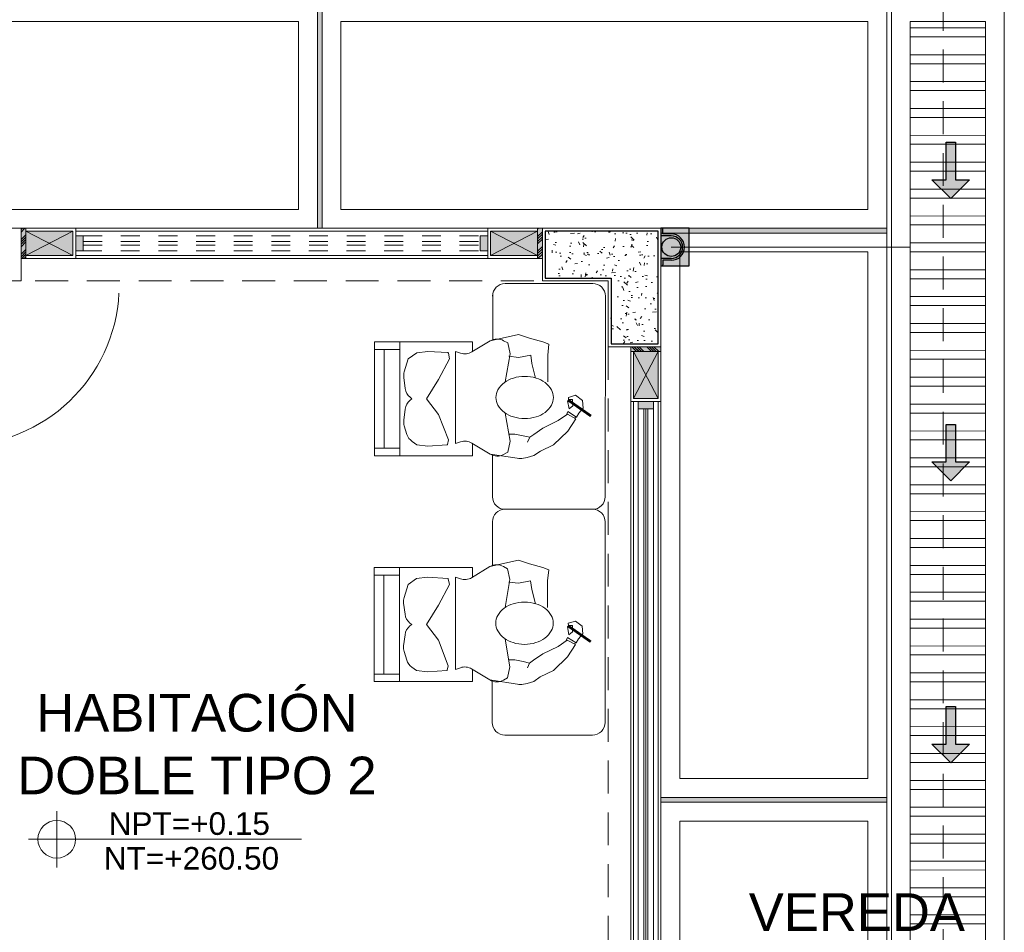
# Model space of a CAD drawing. Header units: millimetres. Extents: x -8931983 to 9630244, y 4 to 18563053.
# Tile 288 of 329: x 349153.11 to 349158.34, y 9282024.08 to 9282028.93. Entities that reach past the tile are written whole.
import ezdxf

# ---------------------------------------------------------------- set-up
doc = ezdxf.new("R2010")
doc.units = ezdxf.units.MM
doc.set_wipeout_variables(frame=1)
for name, pattern in [('01 nivel$0$HIDDEN2', [0.1875, 0.125, -0.0625]), ('CONTINUA', [0]), ('DASHED2', [0.375, 0.25, -0.125])]:
    doc.linetypes.add(name, pattern=pattern)
for name, color, linetype, lineweight in [('.', 7, 'Continuous', 0), ('0_ CUNETAS', 151, 'Continuous', 5), ('0_MUROS 2 BAJOS', 150, 'Continuous', 9), ('0_PROYECCIONES 1', 1, 'DASHED2', 0), ('0_VANOS', 30, 'Continuous', 9), ('COLUMNAS', 3, 'Continuous', 35), ('COLUMNETAS TOP', 253, 'Continuous', 0), ('CUNETAS', 5, 'Continuous', 0), ('G-ANNO-DIMS', 7, 'Continuous', 5), ('JUNTAS DE DILATACIÓN', 160, 'CONTINUA', 9), ('MURO', 133, 'Continuous', 15), ('TARRAJEO', 32, 'Continuous', 0), ('TEXTO AMBIENTES', 7, 'Continuous', 30), ('vereda', 254, 'Continuous', 5)]:
    doc.layers.add(name, color=color, linetype=linetype, lineweight=lineweight)
for name, color, linetype, lineweight, true_color in [('0_COLUMNA ACHURADO', 250, 'Continuous', 0, 0x363636), ('0_TEXTURA PISOS', 252, 'Continuous', 0, 0x8c8c8c), ('LMOBILIARIO', 252, 'Continuous', 5, 0x898989), ('tuberia des. fluvial ftt', 169, 'Continuous', 0, 0x232d53)]:
    doc.layers.add(name, color=color, linetype=linetype, lineweight=lineweight, true_color=true_color)
doc.styles.add('Arial_1', font='arial.ttf', dxfattribs={"height": 0.15})

# ---------------------------------------------------------------- blocks, each defined once
blk = doc.blocks.new('*U3833')
at = {"layer": '.', "lineweight": 30}
h = blk.add_hatch(color=1, dxfattribs=at)
h.dxf.hatch_style = 1
h.paths.add_polyline_path([(-0.0249999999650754, -0.0500000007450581), (-0.0999999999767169, -0.0500000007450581), (0, -0.150000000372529), (0.1000000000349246, -0.0500000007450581), (0.0250000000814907, -0.0500000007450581), (0.0250000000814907, 0.1499999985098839), (-0.0249999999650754, 0.1499999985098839)])
at = {"layer": '0_ CUNETAS', "color": 1, "lineweight": 30}
blk.add_lwpolyline([(-0.099999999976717, -0.0500000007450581), (-0.0249999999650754, -0.0500000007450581), (-0.0249999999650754, 0.1499999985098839), (0.0250000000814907, 0.1499999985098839), (0.0250000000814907, -0.0500000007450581), (0.1000000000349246, -0.0500000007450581), (0, -0.150000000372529)], close=True, dxfattribs=at)
blk = doc.blocks.new('*U3824')
at = {"layer": '0_ CUNETAS', "color": 0, "linetype": 'ByBlock', "lineweight": -2, "transparency": 16777216}
for p in [(2.4e-15, 39), (2.3e-15, 37.5), (2.2e-15, 36)]:
    blk.add_blockref('*U3833', p, dxfattribs=at)
blk = doc.blocks.new('red drenaje')
at = {"layer": '0_ CUNETAS', "lineweight": 0}
h = blk.add_hatch(dxfattribs=at)
h.set_pattern_fill('ANSI32', color=256, scale=0.015, angle=135)
h.set_pattern_definition([(180, (7.304970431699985, 111.0331056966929), (0, -0.142875), []), (180, (7.257345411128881, 111.080730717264), (0, -0.142875), [])])
h.paths.add_polyline_path([(7.204970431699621, 110.9230318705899), (6.804970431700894, 110.9230318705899), (6.804970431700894, 73.49303185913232), (7.204970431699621, 73.49303185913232)])
for p, q in [((6.704970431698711, 111.0230318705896), (6.70497043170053, 73.49303185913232, -8.3450686e-09)), ((7.304970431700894, 111.0230318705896), (7.304970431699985, 73.49303185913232, -8.3450686e-09)), ((6.804970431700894, 110.9230318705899), (6.804970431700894, 73.90310567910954)), ((6.804970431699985, 110.9230318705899), (7.204970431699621, 110.9230318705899)), ((7.204970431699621, 110.9230318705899), (7.204970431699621, 73.90310567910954))]:
    blk.add_line(p, q, dxfattribs=at)
blk.add_lwpolyline([(6.804970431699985, 110.9230318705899), (7.204970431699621, 110.9230318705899), (7.204970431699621, 73.49303185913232), (6.804970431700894, 73.49303185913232), (6.804970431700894, 110.9230318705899)], dxfattribs=at)
blk.add_blockref('*U3824', (7.020700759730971, 71.13073732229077), dxfattribs=at)
blk = doc.blocks.new('columnas 2do bloque')
at = {"layer": '0_COLUMNA ACHURADO'}
h = blk.add_hatch(dxfattribs=at)
h.set_pattern_fill('AR-CONC', color=256, scale=0.00088, angle=90.00000000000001)
h.set_pattern_definition([(140, (-11266.28227245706, -3098.357211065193), (0.0140263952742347, 0.1603225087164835), [0.016764, -0.184404]), (85.00000000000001, (-11266.28227245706, -3098.357211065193), (-0.1681300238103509, -0.0310142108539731), [0.0134112, -0.1475237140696]), (190.4514447, (-11266.28110359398, -3098.343850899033), (-0.1541036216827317, 0.1293082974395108), [0.014247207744, -0.156719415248]), (136.1842, (-11266.32697645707, -3098.357211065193), (0.0369972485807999, 0.2385495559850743), [0.025146, -0.2766059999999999]), (186.63555761, (-11266.32389337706, -3098.337331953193), (-0.2177349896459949, 0.2089156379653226), [0.0213708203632, -0.2350793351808]), (81.18415117, (-11266.32697645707, -3098.357211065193), (-0.2177349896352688, 0.2089156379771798), [0.0201167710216, -0.2212845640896]), (111, (-11266.31580045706, -3098.334859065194), (0.0899933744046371, 0.1334206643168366), [0.016764, -0.184404]), (56.00000000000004, (-11266.31580045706, -3098.334859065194), (-0.1620854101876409, 0.0543857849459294), [0.0134112, -0.1475232]), (161.451445, (-11266.30830100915, -3098.323740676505), (-0.0720920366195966, 0.1878064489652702), [0.014247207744, -0.1567191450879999]), (127.5, (-11266.28227245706, -3098.357211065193), (-0.0744084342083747, 0.0027179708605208), [0, -0.14573504, 0, -0.1497584, 0, -0.148082]), (97.49999999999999, (-11266.28227245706, -3098.357211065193), (-0.0881589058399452, 0.0588013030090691), [0, -0.08538464, 0, -0.14238224, 0, -0.0564388]), (57.50000000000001, (-11266.28227245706, -3098.407056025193), (0.0050412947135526, 0.1193197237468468), [0, -0.05588, 0, -0.1743456, 0, -0.2313432]), (47.5, (-11266.28227245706, -3098.429408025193), (-0.0223753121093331, 0.1303536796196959), [0, -0.072644, 0, -0.11578336, 0, -0.1642872])])
h.paths.add_polyline_path([(-0.0150000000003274, -0.614999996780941), (-0.0150000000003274, -0.0150000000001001), (-0.614999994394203, -0.014999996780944), (-0.614999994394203, -0.264999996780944), (-0.2650000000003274, -0.2650000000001), (-0.2649999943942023, -0.614999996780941)])
at = {"layer": 'COLUMNAS', "color": 6, "lineweight": 30}
blk.add_lwpolyline([(-0.0150000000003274, -0.614999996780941), (-0.0150000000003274, -0.0150000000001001), (-0.614999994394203, -0.014999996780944), (-0.614999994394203, -0.264999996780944), (-0.2650000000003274, -0.2650000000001), (-0.2649999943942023, -0.614999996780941)], close=True, dxfattribs=at)
at = {"layer": 'TARRAJEO'}
blk.add_lwpolyline([(-3.274e-13, -0.629999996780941), (-3.274e-13, -8.0579e-11), (-0.629999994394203, 3.2995349e-09), (-0.6299999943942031, -0.2799999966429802), (-0.2799999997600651, -0.2799999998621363), (-0.2799999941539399, -0.629999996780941)], close=True, dxfattribs=at)
at = {"layer": 'TARRAJEO', "elevation": -7.823928e-10}
blk.add_lwpolyline([(-3.8300000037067, -1.001e-13), (-3.399999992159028, -9.97e-14), (-3.399999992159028, -0.2800000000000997), (-3.8300000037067, -0.2800000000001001)], close=True, dxfattribs=at)
blk = doc.blocks.new('*U1001')
at = {"linetype": 'Continuous', "lineweight": 0, "true_color": 0xbebebe}
for points in [[(3037.252435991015, 1360.543106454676), (3037.212435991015, 1360.543106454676), (3037.212435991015, 1360.463106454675), (3037.252435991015, 1360.463106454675)], [(3040.212435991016, 1360.543106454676), (3040.172435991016, 1360.543106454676), (3040.172435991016, 1360.463106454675), (3040.212435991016, 1360.463106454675)]]:
    blk.add_hatch(color=9, dxfattribs=at).paths.add_polyline_path(points)
at = {"layer": '0_VANOS', "linetype": 'Continuous'}
for p, q in [((3037.252435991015, 1360.513106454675), (3040.172435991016, 1360.513106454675)), ((3037.252435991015, 1360.503106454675), (3040.172435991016, 1360.503106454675)), ((3037.252435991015, 1360.493106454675), (3040.172435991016, 1360.493106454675))]:
    blk.add_line(p, q, dxfattribs=at)
for points in [[(3037.212435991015, 1360.543106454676), (3037.212435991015, 1360.463106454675), (3037.252435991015, 1360.463106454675), (3037.252435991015, 1360.543106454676)], [(3037.252435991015, 1360.543106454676), (3040.172435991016, 1360.543106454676), (3040.172435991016, 1360.463106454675), (3037.252435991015, 1360.463106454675)], [(3040.172435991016, 1360.543106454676), (3040.172435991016, 1360.463106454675), (3040.212435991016, 1360.463106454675), (3040.212435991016, 1360.543106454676)]]:
    blk.add_lwpolyline(points, close=True, dxfattribs=at)
blk = doc.blocks.new('*U1044')
at = {"linetype": 'Continuous', "true_color": 0xbebebe}
for points in [[(3032.131410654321, 1351.188780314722), (3032.131410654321, 1351.268780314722), (3032.171410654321, 1351.268780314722), (3032.171410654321, 1351.188780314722)], [(3034.280933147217, 1351.188780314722), (3034.280933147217, 1351.268780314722), (3034.320933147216, 1351.268780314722), (3034.320933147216, 1351.188780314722)]]:
    blk.add_hatch(color=9, dxfattribs=at).paths.add_polyline_path(points)
at = {"layer": '0_VANOS', "linetype": 'Continuous'}
for p, q in [((3032.131410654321, 1351.268780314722), (3032.171410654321, 1351.268780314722)), ((3032.131410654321, 1351.268780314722), (3032.131410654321, 1351.188780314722)), ((3032.171410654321, 1351.268780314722), (3032.171410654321, 1351.188780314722)), ((3034.280933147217, 1351.188780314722), (3034.280933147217, 1351.268780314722)), ((3034.280933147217, 1351.268780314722), (3034.320933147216, 1351.268780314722)), ((3034.320933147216, 1351.268780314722), (3034.320933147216, 1351.188780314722)), ((3032.171410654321, 1351.188780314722), (3032.131410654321, 1351.188780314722)), ((3034.320933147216, 1351.188780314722), (3034.280933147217, 1351.188780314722))]:
    blk.add_line(p, q, dxfattribs=at)
at = {"layer": '0_VANOS', "linetype": '01 nivel$0$HIDDEN2', "ltscale": 0.5}
for p, q in [((3032.170780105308, 1351.268780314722), (3034.280302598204, 1351.268780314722)), ((3032.171410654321, 1351.238780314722), (3034.280933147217, 1351.238780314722)), ((3032.171410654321, 1351.218780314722), (3034.280933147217, 1351.218780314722)), ((3032.171410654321, 1351.188780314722), (3034.280933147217, 1351.188780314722))]:
    blk.add_line(p, q, dxfattribs=at)
at = {"layer": '0_VANOS', "linetype": '01 nivel$0$HIDDEN2'}
blk.add_line((3034.280933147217, 1351.268780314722), (3034.320933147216, 1351.268780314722), dxfattribs=at)
blk = doc.blocks.new('Cotas de elevación - M_Cota de elevación - Destino rellenado-517392-Nivel 1')
at = {"layer": 'G-ANNO-DIMS'}
for p, q in [((0, -0.0015), (0, 0.0015)), ((-0.0015, 0), (0.013, 0))]:
    blk.add_line(p, q, dxfattribs=at)
blk.add_circle((0, 0), 0.001, dxfattribs=at)
blk = doc.blocks.new('montante')
at = {"linetype": 'Continuous', "true_color": 0xffffff}
blk.add_hatch(color=7, dxfattribs=at).paths.add_polyline_path([(-0.0945478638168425, 0.0999999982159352), (-0.0945478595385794, -0.1000000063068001), (0.0554521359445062, -0.1000000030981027), (0.0554521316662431, 0.1000000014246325)])
at = {"layer": '0_MUROS 2 BAJOS', "lineweight": 30}
blk.add_lwpolyline([(-0.0945478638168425, 0.0999999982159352), (-0.0945478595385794, -0.1000000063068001), (0.0554521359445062, -0.1000000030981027), (0.0554521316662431, 0.1000000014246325)], close=True, dxfattribs=at)
at = {"layer": 'tuberia des. fluvial ftt', "color": 6, "lineweight": 30}
for p, q in [((-1.5133992e-09, 0.0700000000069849), (0.045457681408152, 0.0700000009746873)), ((-1.3096724e-09, 0.0600000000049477), (0.0554576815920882, 0.0600000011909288)), ((0.045457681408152, 0.0700000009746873), (0.045457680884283, 0.0949999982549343)), ((1.2805685e-09, -0.0599999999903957), (0.0554576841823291, -0.0599999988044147)), ((1.4842954e-09, -0.069999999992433), (0.0454576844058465, -0.0699999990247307)), ((0.0454576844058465, -0.0699999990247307), (0.0454576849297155, -0.0950000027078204))]:
    blk.add_line(p, q, dxfattribs=at)
at = {"layer": 'tuberia des. fluvial ftt', "color": 4, "lineweight": 30}
blk.add_circle((0, 0), 0.05, dxfattribs=at)
at = {"layer": 'tuberia des. fluvial ftt', "color": 6, "lineweight": 30}
for centre, radius, start, end in [((0, 7.276e-12), 0.0699999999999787, 90.00000122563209, 270.0000012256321), ((0, 7.276e-12), 0.06, 90.00000122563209, 270.0000012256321), ((0.0504576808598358, 0.0949999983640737), 0.0049999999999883, 1.2256320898e-06, 180.0000012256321), ((0.0504576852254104, -0.095000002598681), 0.0049999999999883, 180.0000012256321, 1.2256320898e-06)]:
    blk.add_arc(centre, radius, start, end, dxfattribs=at)
blk = doc.blocks.new('escritorio dormitorios')
at = {"layer": 'LMOBILIARIO', "linetype": 'ByBlock', "lineweight": 0}
for p, q in [((-0.6719566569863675, 0.4277131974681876, -11.93087791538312), (0.394994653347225, 0.4286747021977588, -80.12250241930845)), ((-0.7384933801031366, -0.1047885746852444, -80.12250241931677), (-0.7384933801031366, 0.3611764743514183, -80.12250241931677)), ((0.4615313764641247, 0.3621379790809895, -148.3141269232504), (0.4615313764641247, -0.1038270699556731, -148.3141269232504)), ((0.4010044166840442, -0.1700918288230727, -167.5125519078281), (0.1628920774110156, -0.1700918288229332, -167.5125519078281))]:
    blk.add_line(p, q, dxfattribs=at)
at = {"layer": 'LMOBILIARIO', "lineweight": 0}
for p, q in [((-0.323329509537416, 0.228572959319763), (-0.2575105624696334, 0.2716321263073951)), ((-0.2575105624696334, 0.2716321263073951), (-0.2335659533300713, 0.2273609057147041)), ((-0.253918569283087, 0.2632566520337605), (-0.2491332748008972, 0.2752198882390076)), ((-0.2491332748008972, 0.2752198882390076), (-0.2192040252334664, 0.2285548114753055)), ((-0.3951270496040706, 0.1532118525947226), (-0.323329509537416, 0.228572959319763)), ((-0.2335659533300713, 0.2273609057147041), (-0.2670690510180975, 0.1783140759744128)), ((-0.2192040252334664, 0.2285548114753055), (-0.2359585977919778, 0.2213792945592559)), ((-0.2670690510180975, 0.1783140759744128), (-0.3065507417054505, 0.0969653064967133)), ((-0.4298234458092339, 0.0838263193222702), (-0.3951270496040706, 0.1532118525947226)), ((-0.3065507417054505, 0.0969653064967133), (-0.3400538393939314, 0.0479184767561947)), ((-0.3556090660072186, 0.0263858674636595), (-0.3807409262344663, 0.0156225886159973)), ((-0.3400538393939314, 0.0479184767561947), (-0.3556090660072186, 0.0263858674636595)), ((-0.4454623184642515, -0.1834959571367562), (-0.4690877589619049, -0.0268372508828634)), ((-0.4466528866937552, -0.1120601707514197), (-0.4344691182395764, -0.0901404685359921)), ((-0.4344691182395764, -0.0901404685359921), (-0.3764582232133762, -0.0772556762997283)), ((-0.3764582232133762, -0.0772556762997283), (-0.2282081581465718, -0.1030252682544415)), ((0.0876289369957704, -0.0772556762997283), (-0.060621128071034, -0.1030252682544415)), ((0.1456398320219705, -0.0901404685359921), (0.0876289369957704, -0.0772556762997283)), ((0.1578236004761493, -0.1120601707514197), (0.1456398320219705, -0.0901404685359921)), ((-0.3869226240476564, -0.281012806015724), (-0.4454623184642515, -0.1834959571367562)), ((0.0980933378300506, -0.281012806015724), (0.1566330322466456, -0.1834959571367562)), ((-0.4538060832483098, -0.2769700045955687), (-0.4538060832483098, -0.7988042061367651)), ((-0.3893495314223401, -0.2769700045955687), (-0.4538060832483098, -0.2769700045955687)), ((0.1520854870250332, -0.2769700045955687), (0.100520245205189, -0.2769700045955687)), ((0.1520854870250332, -0.7988042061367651), (0.1520854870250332, -0.2769700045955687)), ((-0.3893495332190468, -0.3671635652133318), (-0.3804069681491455, -0.3403494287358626)), ((0.1005202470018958, -0.3671635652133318), (0.0915776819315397, -0.3403494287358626)), ((-0.396229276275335, -0.4131937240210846), (-0.4022408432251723, -0.5153387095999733)), ((-0.393979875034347, -0.4106089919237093), (-0.3700125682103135, -0.4058179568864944)), ((0.1005202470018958, -0.3671635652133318), (-0.3893495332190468, -0.3671635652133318)), ((-0.3893495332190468, -0.3671635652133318), (0.1005202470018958, -0.3671635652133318)), ((-0.3700125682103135, -0.4058179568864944), (-0.2346538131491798, -0.4573571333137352)), ((-0.0477298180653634, -0.4573571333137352), (0.061846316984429, -0.3993755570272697)), ((0.061846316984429, -0.3993755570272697), (0.0919523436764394, -0.4053937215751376)), ((0.0942017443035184, -0.4079784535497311), (0.1005202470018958, -0.5153387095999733)), ((-0.2346538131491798, -0.4573571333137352), (-0.1508602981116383, -0.521781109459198)), ((-0.1508602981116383, -0.521781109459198), (-0.0477298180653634, -0.4573571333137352)), ((-0.4022408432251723, -0.5153387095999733), (-0.3957951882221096, -0.573320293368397)), ((0.1005202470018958, -0.5153387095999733), (0.0940745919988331, -0.573320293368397)), ((-0.3957951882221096, -0.573320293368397), (-0.3775999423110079, -0.5987807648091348)), ((0.0940745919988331, -0.573320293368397), (0.061846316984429, -0.6184170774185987)), ((-0.3404979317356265, -0.6255116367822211), (-0.2944137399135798, -0.6396842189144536)), ((-0.1585240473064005, -0.6086647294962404), (-0.1508602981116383, -0.5990898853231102)), ((-0.143196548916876, -0.6086647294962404), (-0.1508602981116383, -0.5990898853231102)), ((0.061846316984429, -0.6184170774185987), (-0.0073068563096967, -0.6396842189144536)), ((-0.4538060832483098, -0.6635138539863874), (0.1520854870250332, -0.6635138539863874)), ((-0.4143083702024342, -0.6635138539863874), (-0.4143083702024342, -0.7988042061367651)), ((-0.2645745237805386, -0.6422877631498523), (-0.2054146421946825, -0.634896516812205)), ((-0.0371460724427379, -0.6422877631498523), (-0.096305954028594, -0.634896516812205)), ((0.1105779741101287, -0.6635138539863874), (0.1105779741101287, -0.7988042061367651)), ((-0.4143083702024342, -0.7472650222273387), (0.1105779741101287, -0.7472650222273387)), ((-0.4538060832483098, -0.7988042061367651), (0.1520854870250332, -0.7988042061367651))]:
    blk.add_line(p, q, dxfattribs=at)
at = {"layer": 'LMOBILIARIO', "lineweight": 0, "const_width": 0.0140192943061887}
blk.add_lwpolyline([(-0.1571195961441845, 0.2297280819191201), (-0.2425651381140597, 0.3520430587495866)], dxfattribs=at)
at = {"layer": 'LMOBILIARIO', "lineweight": 0}
for points in [[(-0.2491332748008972, 0.2752198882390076), (-0.2266272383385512, 0.2869100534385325), (-0.2005696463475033, 0.310062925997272), (-0.1600287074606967, 0.3064375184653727), (-0.1325128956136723, 0.2702492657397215), (-0.1433653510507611, 0.232620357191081), (-0.1556723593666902, 0.2333461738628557), (-0.1556760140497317, 0.2543325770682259), (-0.1889771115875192, 0.2550620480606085), (-0.2049003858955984, 0.2362494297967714), (-0.1621867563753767, 0.2275579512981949)], [(0.1566330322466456, -0.1834959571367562), (0.1907594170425, -0.032158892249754), (0.1714224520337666, 0.0258226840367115), (0.1520854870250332, 0.096689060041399), (0.1391941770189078, 0.1289010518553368), (0.0811832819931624, 0.1224586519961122), (0.0231723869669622, 0.1224586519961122), (-0.060621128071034, 0.1224586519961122)], [(-0.4298234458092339, 0.0838263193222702), (-0.4532489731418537, 0.0486647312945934), (-0.4638081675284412, 0.0134852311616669), (-0.4690877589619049, -0.0146583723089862), (-0.4690877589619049, -0.0304891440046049)], [(-0.0412841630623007, 0.0580346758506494), (0.0360636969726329, 0.0387074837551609), (0.0811832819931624, 0.0322650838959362), (0.068291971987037, -0.032158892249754), (0.0747376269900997, -0.0836980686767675)], [(-0.3556090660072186, 0.0263858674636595), (-0.3476571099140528, -0.0076224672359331), (-0.3388577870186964, -0.0515968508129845), (-0.3388577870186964, -0.0832584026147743)]]:
    blk.add_lwpolyline(points, dxfattribs=at)
blk.add_lwpolyline([(-0.2563615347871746, 0, 0.0740504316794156), (-0.2473756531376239, -0.060341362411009, 0.0848007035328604), (-0.2234530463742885, -0.10804206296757, 0.1063356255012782), (-0.1850926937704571, -0.1420183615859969, 0.1289554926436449), (-0.1440049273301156, -0.1527945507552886, 0.1289554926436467), (-0.1029171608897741, -0.1420183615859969, 0.1063356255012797), (-0.0645568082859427, -0.10804206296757, 0.0848007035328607), (-0.0406342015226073, -0.060341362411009, 0.0740504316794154), (-0.0316483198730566, 0, 0.0740504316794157), (-0.0406342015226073, 0.0603413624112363, 0.0848007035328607), (-0.0645568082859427, 0.10804206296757, 0.1063356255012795), (-0.1029171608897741, 0.1420183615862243, 0.1289554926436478), (-0.1440049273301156, 0.152794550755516, 0.1289554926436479), (-0.1850926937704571, 0.1420183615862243, 0.106335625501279), (-0.2234530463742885, 0.10804206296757, 0.0848007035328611), (-0.2473756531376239, 0.0603413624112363, 0.0740504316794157)], format="xyb", close=True, dxfattribs=at)
at = {"layer": 'LMOBILIARIO', "linetype": 'ByBlock', "lineweight": 0, "elevation": -80.12250241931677}
blk.add_lwpolyline([(-0.4512819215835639, -0.171325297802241), (-0.6719566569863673, -0.171325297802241, -0.4142135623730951), (-0.7384933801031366, -0.1047885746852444)], format="xyb", dxfattribs=at)
at = {"layer": 'LMOBILIARIO', "linetype": 'ByBlock', "lineweight": 0}
for centre, start, end in [((-0.6719566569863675, 0.3611764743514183, -11.93087791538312), 90, 180.0000000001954), ((0.3949946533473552, 0.3621379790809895, -80.12250241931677), 359.9999999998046, 90), ((0.3949946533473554, -0.1038270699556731, -148.3141269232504), 270, 0)]:
    blk.add_arc(centre, 0.0665367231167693, start, end, dxfattribs=at)
at = {"layer": 'LMOBILIARIO', "lineweight": 0}
for centre, radius, start, end in [((-0.384246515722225, -0.1467479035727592), 0.0713988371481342, 150.9331010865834, 210.9765361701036), ((0.0954172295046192, -0.1467479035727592), 0.0713988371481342, 329.0234638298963, 29.06689891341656), ((-0.4481384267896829, -0.317760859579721), 0.0713988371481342, 341.556360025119, 30.97653617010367), ((0.159309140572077, -0.317760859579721), 0.0713988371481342, 149.0234638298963, 198.4436399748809), ((-0.3934302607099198, -0.4133584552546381), 0.0028038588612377, 101.3043551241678, 176.6318409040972), ((0.0914027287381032, -0.4081431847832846), 0.0028038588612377, 3.3681590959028, 78.695632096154), ((0.0914027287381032, -0.4081431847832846), 0.0028038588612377, 3.3681590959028, 78.695632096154), ((-0.3195102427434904, -0.557267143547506), 0.0713988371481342, 215.5513769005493, 252.9054138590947), ((-0.2142661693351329, -0.5640484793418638), 0.0713988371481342, 277.1214509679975, 321.3260597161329), ((-0.0874544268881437, -0.5640484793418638), 0.0713988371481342, 218.6739402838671, 262.8785490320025), ((-0.2734260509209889, -0.571439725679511), 0.0713988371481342, 252.9054138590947, 277.1214509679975), ((-0.0282945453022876, -0.571439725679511), 0.0713988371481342, 262.8785490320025, 287.0945861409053)]:
    blk.add_arc(centre, radius, start, end, dxfattribs=at)
blk = doc.blocks.new('*U1569')
for points in [[(0, -0.04999999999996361), (0.040000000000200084, -0.04999999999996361), (0.040000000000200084, 0.010000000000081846), (0.025000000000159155, 0.010000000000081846), (0.025000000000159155, 0.050000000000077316), (0, 0.050000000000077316)], [(0.8999999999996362, -0.0500000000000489), (0.8599999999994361, -0.0500000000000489), (0.8599999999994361, 0.00999999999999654), (0.874999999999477, 0.00999999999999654), (0.874999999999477, 0.04999999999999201), (0.8999999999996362, 0.04999999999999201)]]:
    blk.add_wipeout(points)
blk.add_wipeout([(0.024999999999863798, 0.04999999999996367), (0.024999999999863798, 0.8999999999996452), (0.06499999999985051, 0.8999999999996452), (0.06499999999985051, 0.049999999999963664)])
blk.add_arc((0.0215447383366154, 0.0476485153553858), 0.8534585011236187, 0.1578639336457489, 87.08142791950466)
blk = doc.blocks.new('BLOQUE EDF 07 PG')
at = {"layer": '.', "true_color": 0xadddf7, "transparency": 33554572}
h = blk.add_hatch(color=141, dxfattribs=at)
h.dxf.hatch_style = 1
h.paths.add_polyline_path([(-3.39952248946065, 1.11758709e-08), (-3.374522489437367, 1.11758709e-08), (-3.374522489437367, -0.1599999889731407), (-3.39952248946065, -0.1599999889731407)])
h = blk.add_hatch(color=141, dxfattribs=at)
h.dxf.hatch_style = 1
h.paths.add_polyline_path([(-0.6299999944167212, 0), (-0.6549999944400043, 0), (-0.6549999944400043, -0.1600000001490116), (-0.6299999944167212, -0.1600000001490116)])
h = blk.add_hatch(color=141, dxfattribs=at)
h.dxf.hatch_style = 1
h.paths.add_polyline_path([(-0.1600000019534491, -0.6299999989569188), (-0.1600000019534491, -0.6549999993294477), (-1.9790605e-09, -0.6549999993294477), (-1.9790605e-09, -0.6299999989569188)])
h = blk.add_hatch(color=141, dxfattribs=at)
h.dxf.hatch_style = 1
h.paths.add_polyline_path([(-0.1600000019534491, -0.6299999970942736), (-0.1600000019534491, -0.6549999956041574), (-1.9790605e-09, -0.6549999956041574), (-1.9790605e-09, -0.6299999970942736)])
at = {"layer": 'COLUMNETAS TOP', "true_color": 0xc0c0c0}
for points in [[(-3.374522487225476, -0.0149698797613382), (-3.124522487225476, -0.0149698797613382), (-3.124522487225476, -0.1449698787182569), (-3.374522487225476, -0.1449698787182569)], [(-0.6549999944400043, -0.0149698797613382), (-0.9049999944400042, -0.0149698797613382), (-0.9049999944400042, -0.1449698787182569), (-0.6549999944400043, -0.1449698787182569)], [(-0.1450000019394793, -0.6549999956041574), (-0.1450000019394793, -0.9049999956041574), (-0.0150000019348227, -0.9049999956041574), (-0.0150000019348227, -0.6549999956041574)]]:
    blk.add_hatch(color=9, dxfattribs=at).paths.add_polyline_path(points)
at = {"layer": 'JUNTAS DE DILATACIÓN'}
h = blk.add_hatch(dxfattribs=at)
h.set_pattern_fill('ANSI34', color=256, scale=0.0029, angle=0.0939636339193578)
h.set_pattern_definition([(45.09396363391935, (-5603.175392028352, -1533.141894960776), (-0.0391281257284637, 0.0389999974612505), []), (45.09396363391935, (-5603.16237066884, -1533.141873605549), (-0.0391281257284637, 0.0389999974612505), []), (45.09396363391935, (-5603.14934930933, -1533.141852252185), (-0.0391281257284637, 0.0389999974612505), []), (45.09396363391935, (-5603.136327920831, -1533.141830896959), (-0.0391281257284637, 0.0389999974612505), [])])
h.paths.add_polyline_path([(-3.39952248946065, 1.11758709e-08), (-3.374522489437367, 1.11758709e-08), (-3.374522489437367, -0.1599999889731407), (-3.39952248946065, -0.1599999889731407)])
h = blk.add_hatch(dxfattribs=at)
h.set_pattern_fill('ANSI34', color=256, scale=0.0029, angle=0.0939636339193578)
h.set_pattern_definition([(45.09396363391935, (-5587.575869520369, -1533.141894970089), (-0.0391281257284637, 0.0389999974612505), []), (45.09396363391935, (-5587.562848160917, -1533.141873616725), (-0.0391281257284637, 0.0389999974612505), []), (45.09396363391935, (-5587.549826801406, -1533.141852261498), (-0.0391281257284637, 0.0389999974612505), []), (45.09396363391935, (-5587.536805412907, -1533.141830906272), (-0.0391281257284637, 0.0389999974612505), [])])
h.paths.add_polyline_path([(-0.6299999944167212, 0), (-0.6549999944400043, 0), (-0.6549999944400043, -0.1600000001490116), (-0.6299999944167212, -0.1600000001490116)])
h = blk.add_hatch(dxfattribs=at)
h.set_pattern_fill('ANSI34', color=256, scale=0.0029, angle=90.09396363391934)
h.set_pattern_definition([(135.0939636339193, (1532.981894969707, -5587.575869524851), (-0.0389999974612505, -0.0391281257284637), []), (135.0939636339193, (1532.981873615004, -5587.562848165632), (-0.0389999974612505, -0.0391281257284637), []), (135.0939636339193, (1532.981852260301, -5587.549826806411), (-0.0389999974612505, -0.0391281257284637), []), (135.0939636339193, (1532.981830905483, -5587.536805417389), (-0.0389999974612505, -0.0391281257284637), [])])
h.paths.add_polyline_path([(-0.1600000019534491, -0.6299999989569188), (-0.1600000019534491, -0.6549999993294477), (-1.9790605e-09, -0.6549999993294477), (-1.9790605e-09, -0.6299999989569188)])
h = blk.add_hatch(dxfattribs=at)
h.set_pattern_fill('ANSI34', color=256, scale=0.0029, angle=90.09396363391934)
h.set_pattern_definition([(135.0939636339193, (1532.981894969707, -5587.575869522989), (-0.0389999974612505, -0.0391281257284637), []), (135.0939636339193, (1532.981873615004, -5587.562848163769), (-0.0389999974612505, -0.0391281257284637), []), (135.0939636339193, (1532.981852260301, -5587.549826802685), (-0.0389999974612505, -0.0391281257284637), []), (135.0939636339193, (1532.981830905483, -5587.536805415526), (-0.0389999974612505, -0.0391281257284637), [])])
h.paths.add_polyline_path([(-0.1600000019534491, -0.6299999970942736), (-0.1600000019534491, -0.6549999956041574), (-1.9790605e-09, -0.6549999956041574), (-1.9790605e-09, -0.6299999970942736)])
at = {"layer": '0_PROYECCIONES 1', "ltscale": 0.7}
for points in [[(-12.32999999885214, 1.500000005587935), (1.500000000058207, 1.500000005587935), (1.500000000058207, -36.63000001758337), (-12.32999999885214, -36.63000001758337)], [(-1.16415322e-08, -0.6299999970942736), (-0.2800000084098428, -0.6299999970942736), (-0.2799999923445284, -34.50000001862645), (4.4237822e-09, -34.50000001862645)]]:
    blk.add_lwpolyline(points, close=True, dxfattribs=at)
at = {"layer": '0_PROYECCIONES 1', "ltscale": 0.7, "elevation": -20.54863759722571}
blk.add_lwpolyline([(-0.6299999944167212, -0.2799999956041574), (-0.6299999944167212, 1.8626451e-09), (-10.19999999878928, 0), (-10.19999999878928, -0.2799999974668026)], close=True, dxfattribs=at)
at = {"layer": 'COLUMNETAS TOP'}
for p, q in [((-3.124522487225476, -0.0149698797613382, -664.3691289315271), (-3.374522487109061, -0.1449698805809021, -664.3691289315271)), ((-3.374522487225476, -0.0149698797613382, -664.3691289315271), (-3.124522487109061, -0.1449698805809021, -664.3691289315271)), ((-0.9049999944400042, -0.0149698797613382, 1.6302693e-09), (-0.6549999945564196, -0.1449698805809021, 1.6302693e-09)), ((-0.6549999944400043, -0.0149698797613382, 1.6302693e-09), (-0.9049999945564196, -0.1449698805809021, 1.6302693e-09)), ((-0.1450000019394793, -0.9049999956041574, 684.9345404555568), (-0.0150000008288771, -0.6549999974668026, 684.9345404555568)), ((-0.145000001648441, -0.6549999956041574, 684.9345404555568), (-0.0150000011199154, -0.9049999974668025, 684.9345404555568))]:
    blk.add_line(p, q, dxfattribs=at)
for points, elevation in [([(-3.374522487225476, -0.0149698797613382), (-3.124522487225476, -0.0149698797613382), (-3.124522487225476, -0.1449698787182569), (-3.374522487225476, -0.1449698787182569)], -664.3691289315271), ([(-0.6549999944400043, -0.0149698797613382), (-0.9049999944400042, -0.0149698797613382), (-0.9049999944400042, -0.1449698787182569), (-0.6549999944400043, -0.1449698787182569)], 1.6302693e-09), ([(-0.1450000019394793, -0.6549999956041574), (-0.1450000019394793, -0.9049999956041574), (-0.0150000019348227, -0.9049999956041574), (-0.0150000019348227, -0.6549999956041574)], 684.9345404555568)]:
    blk.add_lwpolyline(points, close=True, dxfattribs=dict(at, elevation=elevation))
at = {"layer": 'JUNTAS DE DILATACIÓN'}
for points, elevation in [([(-3.39952248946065, 1.11758709e-08), (-3.374522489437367, 1.11758709e-08), (-3.374522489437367, -0.1599999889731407), (-3.39952248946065, -0.1599999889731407)], 2.225484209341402), ([(-0.6299999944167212, 0), (-0.6549999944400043, 0), (-0.6549999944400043, -0.1600000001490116), (-0.6299999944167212, -0.1600000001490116)], 1.6302693e-09), ([(-0.1600000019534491, -0.6299999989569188), (-0.1600000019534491, -0.6549999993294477), (-1.9790605e-09, -0.6549999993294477), (-1.9790605e-09, -0.6299999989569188)], 3.2605385e-09), ([(-0.1600000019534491, -0.6299999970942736), (-0.1600000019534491, -0.6549999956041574), (-1.9790605e-09, -0.6549999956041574), (-1.9790605e-09, -0.6299999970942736)], 684.9345404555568)]:
    blk.add_lwpolyline(points, close=True, dxfattribs=dict(at, elevation=elevation))
at = {"layer": 'MURO'}
for p, q in [((-3.124522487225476, -0.0149962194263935), (-3.124750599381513, -0.0149962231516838)), ((-0.9199999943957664, -0.0149687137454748, -20.54863759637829), (-3.109522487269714, -0.0149987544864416, -20.54863759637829)), ((-3.124522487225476, -0.1450012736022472), (-3.124760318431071, -0.1450012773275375)), ((-0.9199999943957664, -0.1449684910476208, -20.54863759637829), (-3.109522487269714, -0.1450042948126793, -20.54863759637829)), ((-0.144999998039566, -0.9199999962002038, 684.9345404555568), (-0.144999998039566, -3.919999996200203, 684.9345404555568)), ((-0.0149999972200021, -0.9199999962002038, 684.9345404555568), (-0.0149999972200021, -3.919999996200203, 684.9345404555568))]:
    blk.add_line(p, q, dxfattribs=at)
at = {"layer": 'TARRAJEO'}
for p, q in [((-0.9199999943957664, 3.15029174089e-05, -20.54863759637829), (-3.374522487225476, -2.4065375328e-06, -20.54863759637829)), ((-0.9199999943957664, -0.1599698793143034, -20.54863759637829), (-3.200000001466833, -0.1599698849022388, -20.54863759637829)), ((-0.1599999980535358, -0.9199999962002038, 684.9345404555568), (-0.1599999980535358, -3.919999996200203, 684.9345404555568)), ((1.9208528e-09, -0.9199999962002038, 684.9345404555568), (1.9208528e-09, -3.919999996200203, 684.9345404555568))]:
    blk.add_line(p, q, dxfattribs=at)
for points, elevation in [([(-3.374522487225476, 3.01208347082e-05), (-3.109522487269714, 3.01208347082e-05), (-3.109522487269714, -0.1599698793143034), (-3.374522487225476, -0.1599698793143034)], -664.3691289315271), ([(-0.6549999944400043, 3.01208347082e-05), (-0.9199999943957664, 3.01208347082e-05), (-0.9199999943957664, -0.1599698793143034), (-0.6549999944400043, -0.1599698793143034)], 1.6302693e-09), ([(-0.1600000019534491, -0.6549999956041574), (-0.1600000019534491, -0.9199999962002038), (-1.9790605e-09, -0.9199999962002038), (-1.9790605e-09, -0.6549999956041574)], 684.9345404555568)]:
    blk.add_lwpolyline(points, close=True, dxfattribs=dict(at, elevation=elevation))
at = {"xscale": -1, "rotation": 180}
blk.add_blockref('*U1044', (-3035.240933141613, 1351.148810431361, -664.3691289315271), dxfattribs=at)
at = {"layer": '0_ CUNETAS', "color": 251, "lineweight": 0, "true_color": 0x636466, "rotation": 180}
blk.add_blockref('montante', (0.05545213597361, -0.1000000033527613), dxfattribs=at)
at = {"layer": '0_VANOS', "xscale": -1, "rotation": 90}
blk.add_blockref('*U1001', (1360.423106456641, 3036.292435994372, 1390.417718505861), dxfattribs=at)
at = {"layer": 'LMOBILIARIO', "xscale": -1, "rotation": 270}
for p in [(-0.7237605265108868, -0.755364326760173, -20.54863759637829), (-0.7247220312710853, -1.955389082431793, 47.64298690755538)]:
    blk.add_blockref('escritorio dormitorios', p, dxfattribs=at)
at = {"layer": 'MURO'}
blk.add_blockref('columnas 2do bloque', (0, 0, 1.6302693e-09), dxfattribs=at)
at = {"layer": 'TEXTO AMBIENTES', "xscale": 99.99999999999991, "yscale": 99.99999999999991, "zscale": 99.99999999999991}
blk.add_blockref('Cotas de elevación - M_Cota de elevación - Destino rellenado-517392-Nivel 1', (-3.210579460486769, -3.247952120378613, -20.54863759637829), dxfattribs=at)
at = {"layer": 'TEXTO AMBIENTES', "insert": (-3.640602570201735, -2.475293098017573, -20.54863759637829), "char_height": 0.2, "width": 2.349898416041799, "attachment_point": 1, "style": 'Arial_1'}
blk.add_mtext('\\pxqc;HABITACIÓN DOBLE TIPO 2', dxfattribs=at)
at = {"layer": 'TEXTO AMBIENTES', "char_height": 0.12, "width": 0.9021418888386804, "attachment_point": 1, "line_spacing_factor": 0.9417779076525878, "style": 'Arial_1'}
for s, insert in [('NPT=+0.15', (-2.934859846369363, -3.10455584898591, -20.54863759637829)), ('NT=+260.50', (-2.960681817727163, -3.289177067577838, -20.54863759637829))]:
    blk.add_mtext(s, dxfattribs=dict(at, insert=insert))
at = {"layer": '0_VANOS', "rotation": 270}
blk.add_blockref('*U1569', (-3.779999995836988, -0.2799999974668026, -20.54863759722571), dxfattribs=at)
blk = doc.blocks.new('JUNTA VEREDA')
at = {"layer": '.', "true_color": 0x939598}
h = blk.add_hatch(dxfattribs=at)
h.set_pattern_fill('ANGLE', color=252)
h.set_pattern_definition([(0, (0, 0), (0, 6.985), [5.08, -1.905]), (90, (0, 0), (-6.985, 4e-16), [5.08, -1.905])])
h.paths.add_polyline_path([(-0.01331989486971, 1.200000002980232), (0.0120801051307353, 1.200000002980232), (0.0120801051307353, 0), (-0.01331989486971, 0)])
h = blk.add_hatch(color=252, dxfattribs=at)
h.dxf.hatch_style = 1
h.paths.add_polyline_path([(0.0120801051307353, 1.200000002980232), (-0.01331989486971, 1.200000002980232), (-0.01331989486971, 0), (0.0120801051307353, 0)])
at = {"layer": '0_TEXTURA PISOS'}
h = blk.add_hatch(dxfattribs=at)
h.set_pattern_fill('ANGLE', color=256)
h.set_pattern_definition([(0, (-5477.766061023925, -1210.968031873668), (0, 6.985), [5.08, -1.905]), (90, (-5477.766061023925, -1210.968031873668), (-6.985, 4e-16), [5.08, -1.905])])
h.paths.add_polyline_path([(-0.01331989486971, 1.200000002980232), (0.0120801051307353, 1.200000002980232), (0.0120801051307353, 0), (-0.01331989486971, 0)])
at = {"layer": 'vereda'}
blk.add_lwpolyline([(-0.01331989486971, 1.200000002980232), (0.0120801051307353, 1.200000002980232), (0.0120801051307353, 0), (-0.01331989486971, 0)], close=True, dxfattribs=at)
blk = doc.blocks.new('VERDA EDF 07 PGG')
at = {"layer": 'vereda'}
for p, q in [((-3.025399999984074, -1.200000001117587, 8.3450686e-09), (-3.025399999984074, 0, 8.3450686e-09)), ((-1.200000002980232, -1.200000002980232, 8.3450686e-09), (-2.5029294e-09, -1.200000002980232, 8.3450686e-09))]:
    blk.add_line(p, q, dxfattribs=at)
at = {"layer": 'vereda', "elevation": -20.54863760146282}
blk.add_lwpolyline([(-13.23003001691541, 7.4505806e-09), (-13.23003001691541, -37.53000001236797), (-3.0018039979e-05, -37.53000001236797), (-3.0018039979e-05, 7.4505806e-09)], close=True, dxfattribs=at)
at = {"layer": 'vereda'}
for points in [[(-6.025399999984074, -1.199999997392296), (-3.025399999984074, -1.199999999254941), (-3.025399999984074, 1.8626451e-09), (-6.025399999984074, 3.7252903e-09)], [(-3, -1.199999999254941), (0, -1.200000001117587), (0, 0), (-3, 0)], [(-5.925400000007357, -1.099999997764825), (-3.125399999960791, -1.099999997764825), (-3.125399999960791, -0.0999999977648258), (-5.925400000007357, -0.0999999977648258)], [(-2.899999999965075, -1.09999999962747), (-0.099999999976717, -1.100000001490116), (-0.099999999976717, -0.1000000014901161), (-2.899999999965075, -0.099999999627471)], [(0, -4.225400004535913), (0, -1.225400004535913), (-1.200000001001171, -1.225400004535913), (-1.200000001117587, -4.225400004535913)], [(-0.099999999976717, -4.125400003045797), (-0.099999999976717, -1.325400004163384), (-1.100000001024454, -1.325400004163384), (-1.100000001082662, -4.125400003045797)], [(0, -7.25080001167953), (0, -4.25080001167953), (-1.200000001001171, -4.25080001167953), (-1.200000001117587, -7.25080001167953)], [(-0.099999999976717, -7.150800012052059), (-0.099999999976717, -4.350800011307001), (-1.100000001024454, -4.350800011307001), (-1.100000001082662, -7.150800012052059)]]:
    blk.add_lwpolyline(points, close=True, dxfattribs=at)
for p, rotation in [((-3.013319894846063, 1.8626451e-09), 180), ((0, -1.212080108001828), 90), ((1.8626451e-09, -4.23748011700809), 90)]:
    blk.add_blockref('JUNTA VEREDA', p, dxfattribs=dict(at, rotation=rotation))
at = {"layer": 'TEXTO AMBIENTES', "insert": (-1.333646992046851, -4.734992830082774, 8.3450686e-09), "char_height": 0.2, "width": 2.349898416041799, "attachment_point": 1, "style": 'Arial_1'}
blk.add_mtext('\\pxqc;VEREDA', dxfattribs=at)

msp = doc.modelspace()

# ---------------------------------------------------------------- linework, layer by layer
at = {"layer": '0_ CUNETAS', "color": 251, "lineweight": 0, "true_color": 0x636466}
msp.add_line((349156.5701184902, 9282027.724418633), (349157.8396663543, 9282027.724418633), dxfattribs=at)

# ---------------------------------------------------------------- next in the draw order: block references
at = {"lineweight": 5}
msp.add_blockref('BLOQUE EDF 07 PG', (349156.5146963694, 9282027.82441095, -3.2605385e-09), dxfattribs=at)

# ---------------------------------------------------------------- next in the draw order: block references
msp.add_blockref('VERDA EDF 07 PGG', (349157.7146963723, 9282029.024410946, -3.2605385e-09), dxfattribs=at)
at = {"layer": 'CUNETAS', "color": 84, "lineweight": 30}
msp.add_blockref('red drenaje', (349151.0346959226, 9281918.001386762), dxfattribs=at)

doc.saveas('drawing.dxf')
